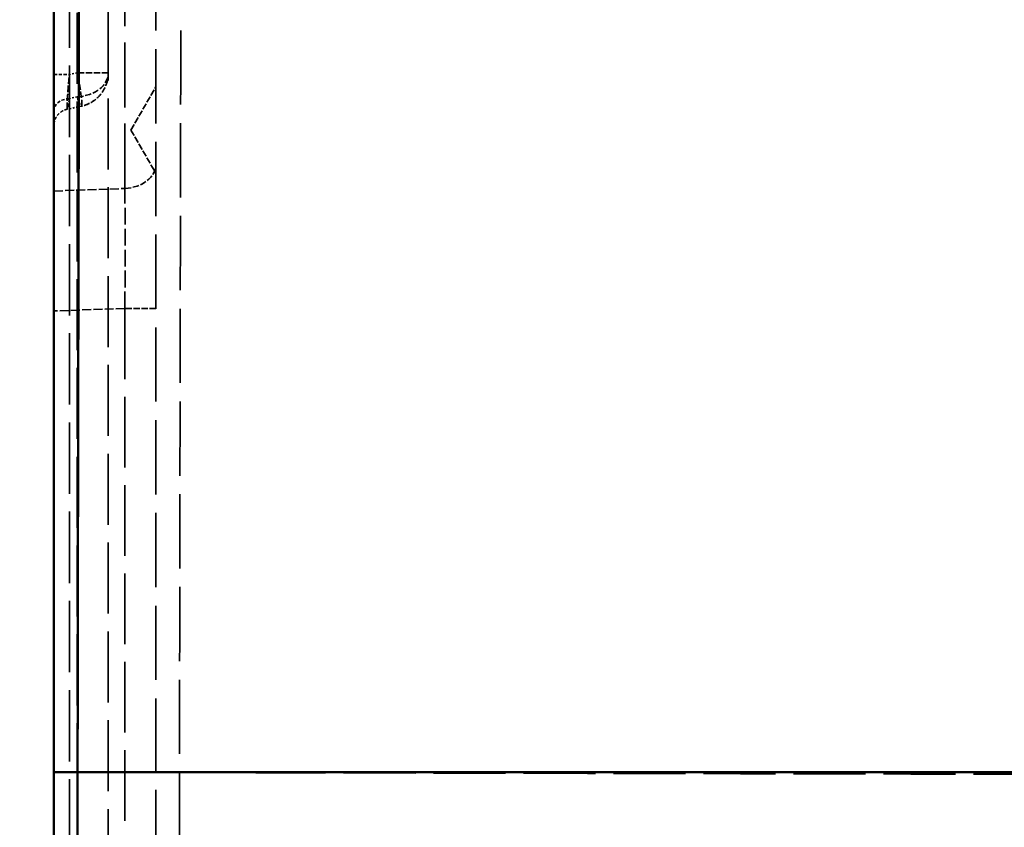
# Model space of a CAD drawing. Header units: millimetres. Extents: x 3278 to 6066, y 2420 to 4375.
# Tile 619 of 656: x 5336 to 5394, y 3959 to 4006. Entities that reach past the tile are written whole.
import ezdxf

# ---------------------------------------------------------------- set-up
doc = ezdxf.new("R2010")
doc.units = ezdxf.units.MM
doc.linetypes.add('DASHED', pattern=[0.2067, 0.1654, -0.0413])
for name, color, linetype, lineweight in [('AM_5', 3, 'Continuous', 25), ('Sichtbare Kanten(DIN)', 7, 'Continuous', 50), ('Sichtbare tangentiale Kanten(DIN)', 7, 'Continuous', 50), ('Verdeckte Kanten(DIN)', 7, 'DASHED', 35), ('Verdeckte tangentiale Kanten(DIN)', 7, 'DASHED', 35)]:
    doc.layers.add(name, color=color, linetype=linetype, lineweight=lineweight)
doc.styles.get("Standard").update_dxf_attribs({"font": 'ISOCP.SHX'})
doc.dimstyles.new('Standard$0', dxfattribs={"dimtxt": 0.18, "dimasz": 0.18, "dimexe": 0.18, "dimexo": 0.0625, "dimgap": 0.09, "dimtad": 0, "dimtih": 1, "dimtoh": 1, "dimdec": 4, "dimzin": 0, "dimdsep": 46, "dimtxsty": 'STANDARD', "dimcen": 0.09, "dimadec": 0, "dimazin": 0, "dimtfac": 1, "dimtdec": 4, "dimtofl": 0, "dimtmove": 0, "dimatfit": 3, "dimfxl": 1, "dimtolj": 1, "dimtzin": 0, "dimarcsym": 0})

# ---------------------------------------------------------------- blocks, each defined once
blk = doc.blocks.new('*D33')
at = {"layer": 'AM_5', "color": 0, "lineweight": -2, "transparency": 16777216}
for p, q in [((5338.341, 4235.228), (5308.192, 4235.228)), ((5308.372, 4233.428), (5308.372, 3736.745)), ((5308.372, 3212.967), (5308.372, 3709.65)), ((5338.341, 3211.167), (5308.192, 3211.167))]:
    blk.add_line(p, q, dxfattribs=at)
at = {"layer": 'AM_5', "color": 0, "transparency": 16777216}
for points in [[(5308.072, 4233.428), (5308.672, 4233.428), (5308.372, 4235.228)], [(5308.072, 3212.967), (5308.672, 3212.967), (5308.372, 3211.167)]]:
    blk.add_solid(points, dxfattribs=at)
at = {"layer": 'Defpoints', "color": 0, "transparency": 16777216}
for p in [(5338.404, 4235.228), (5308.372, 3211.167), (5338.404, 3211.167)]:
    blk.add_point(p, dxfattribs=at)
at = {"layer": 'AM_5', "color": 0, "transparency": 16777216, "insert": (5308.372, 3723.198), "char_height": 10, "attachment_point": 5, "rotation": 90}
blk.add_mtext('\\A1;102,5', dxfattribs=at)

msp = doc.modelspace()

# ---------------------------------------------------------------- linework, layer by layer
at = {"layer": 'Sichtbare Kanten(DIN)'}
for p, q in [((5338.404, 4053.647), (5338.404, 3962)), ((5338.404, 3962), (5338.404, 3470.376))]:
    msp.add_line(p, q, dxfattribs=at)
at = {"layer": 'Sichtbare tangentiale Kanten(DIN)'}
msp.add_ellipse((5340.404, 3962), major_axis=(-2, 0), ratio=0.001051, start_param=5.019009, end_param=6.283161, dxfattribs=at)
for points, knots in [([(5339.8, 3962.002), (5339.805, 3965.825), (5339.811, 3969.644), (5339.817, 3973.461), (5339.821, 3975.966), (5339.826, 3978.469), (5339.83, 3980.973), (5339.833, 3982.287), (5339.835, 3983.6), (5339.838, 3984.913), (5339.852, 3992.548), (5339.868, 4000.187), (5339.884, 4007.825), (5339.896, 4013.621), (5339.908, 4019.416), (5339.919, 4025.212), (5339.923, 4027.054), (5339.927, 4028.896), (5339.93, 4030.738), (5339.935, 4033.383), (5339.94, 4036.027), (5339.945, 4038.672), (5339.954, 4043.665), (5339.963, 4048.659), (5339.971, 4053.65)], [0, 0, 0, 0, 11.455641, 11.455641, 11.455641, 18.971017, 18.971017, 18.971017, 22.911997, 22.911997, 22.911997, 45.823561, 45.823561, 45.823561, 63.209003, 63.209003, 63.209003, 68.73576, 68.73576, 68.73576, 76.669726, 76.669726, 76.669726, 91.647679, 91.647679, 91.647679, 91.647679]), ([(5339.143, 3470.378), (5339.17, 3490.862), (5339.196, 3511.346), (5339.222, 3531.831), (5339.249, 3552.315), (5339.276, 3572.799), (5339.304, 3593.284), (5339.358, 3634.252), (5339.414, 3675.221), (5339.47, 3716.19), (5339.512, 3747.549), (5339.555, 3778.908), (5339.598, 3810.267), (5339.611, 3819.877), (5339.624, 3829.486), (5339.637, 3839.096), (5339.692, 3880.064), (5339.746, 3921.033), (5339.8, 3962.002)], [0.000195, 0.000195, 0.000195, 0.000195, 61.452982, 61.452982, 61.452982, 122.905962, 122.905962, 122.905962, 245.811918, 245.811918, 245.811918, 339.889542, 339.889542, 339.889542, 368.717879, 368.717879, 368.717879, 491.623838, 491.623838, 491.623838, 491.623838]), ([(5339.8, 3962.002), (5341.987, 3962.002), (5346.805, 3962.002), (5356.856, 3962.002), (5369.885, 3962.002), (5385.375, 3962.002), (5398.158, 3962.002), (5408.29, 3962.002), (5415.824, 3962.002), (5423.31, 3962.002), (5430.748, 3962.002), (5438.138, 3962.002), (5447.906, 3962.002), (5457.6, 3962.002), (5468.405, 3962.002), (5477.908, 3962.002), (5489.665, 3962.002), (5500.135, 3962.002), (5509.345, 3962.002), (5516.186, 3962.002), (5522.97, 3962.002), (5529.693, 3962.002), (5536.352, 3962.002), (5542.943, 3962.002), (5549.464, 3962.002), (5555.91, 3962.002), (5561.224, 3962.002), (5564.553, 3962.002), (5565.774, 3962.002), (5565.945, 3962.002)], [1.550808, 1.550808, 1.550808, 1.550808, 8.839254, 17.635086, 35.097324, 52.391214, 69.520491, 78.024566, 86.489009, 94.914739, 103.302669, 111.653228, 119.96676, 136.485685, 144.693619, 156.943429, 169.121264, 185.253233, 193.277276, 201.273217, 209.240604, 217.179474, 225.090079, 232.972401, 240.826167, 248.65143, 256.448866, 260.337291, 260.970941, 260.970941, 260.970941, 260.970941])]:
    msp.add_open_spline(points, degree=3, knots=knots, dxfattribs=at)
at = {"layer": 'Verdeckte Kanten(DIN)', "ltscale": 25.244919}
msp.add_line((5341.604, 3470.379), (5341.604, 4161.78), dxfattribs=at)
at = {"layer": 'Verdeckte Kanten(DIN)', "ltscale": 2.237517}
for q in [(5344.404, 4002.271), (5344.404, 3997.184)]:
    msp.add_line((5342.935, 3999.728), q, dxfattribs=at)
at = {"layer": 'Verdeckte Kanten(DIN)', "ltscale": 0.640721}
msp.add_line((5340.017, 4001.127), (5339.197, 4000.954), dxfattribs=at)
at = {"layer": 'Verdeckte Kanten(DIN)', "ltscale": 24.530611}
msp.add_line((5344.404, 3835.218), (5344.404, 3961.978), dxfattribs=at)
at = {"layer": 'Verdeckte Kanten(DIN)', "ltscale": 8.21322e-05}
msp.add_ellipse((5339.604, 4003.084), major_axis=(0.413, -1.957), ratio=0.085288, start_param=0, end_param=0.00012, dxfattribs=at)
at = {"layer": 'Verdeckte Kanten(DIN)', "ltscale": 26.360184}
msp.add_open_spline([(5344.404, 3961.978), (5344.404, 3964.249), (5344.404, 3966.519), (5344.404, 3968.789), (5344.404, 3971.06), (5344.404, 3973.33), (5344.404, 3975.6), (5344.404, 3980.141), (5344.404, 3984.681), (5344.404, 3989.222), (5344.404, 3989.542), (5344.404, 3989.862), (5344.404, 3990.183), (5344.404, 3998.943), (5344.404, 4007.703), (5344.404, 4016.464)], degree=3, knots=[0, 0, 0, 0, 6.811155, 6.811155, 6.811155, 13.6217, 13.6217, 13.6217, 27.244196, 27.244196, 27.244196, 28.204795, 28.204795, 28.204795, 54.486492, 54.486492, 54.486492, 54.486492], dxfattribs=at)
at = {"layer": 'Verdeckte Kanten(DIN)', "ltscale": 2.076071}
msp.add_open_spline([(5341.604, 4003.084), (5341.604, 4003.013), (5341.6, 4002.941), (5341.585, 4002.801), (5341.573, 4002.731), (5341.514, 4002.456), (5341.436, 4002.254), (5341.222, 4001.89), (5341.085, 4001.723), (5340.768, 4001.444), (5340.585, 4001.329), (5340.271, 4001.194), (5340.145, 4001.154), (5340.017, 4001.127)], degree=3, knots=[0, 0, 0, 0, 0.0213604, 0.0213604, 0.0424827, 0.0424827, 0.1057824, 0.1057824, 0.1690792, 0.1690792, 0.2323767, 0.2323767, 0.2716302, 0.2716302, 0.2716302, 0.2716302], dxfattribs=at)
at = {"layer": 'Verdeckte Kanten(DIN)', "ltscale": 1.037964}
msp.add_open_spline([(5339.197, 4000.954), (5339.093, 4000.932), (5338.992, 4000.893), (5338.808, 4000.786), (5338.724, 4000.717), (5338.583, 4000.557), (5338.525, 4000.465), (5338.442, 4000.27), (5338.416, 4000.164), (5338.406, 4000.045), (5338.405, 4000.031), (5338.404, 4000.01), (5338.404, 4000.003), (5338.404, 3999.993), (5338.404, 3999.989), (5338.404, 3999.984), (5338.404, 3999.983), (5338.404, 3999.98), (5338.404, 3999.979), (5338.404, 3999.978), (5338.404, 3999.977), (5338.404, 3999.977), (5338.404, 3999.977), (5338.404, 3999.976), (5338.404, 3999.976), (5338.404, 3999.976), (5338.404, 3999.976), (5338.404, 3999.976), (5338.404, 3999.976), (5338.404, 3999.976)], degree=3, knots=[0, 0, 0, 0, 0.0318401, 0.0318401, 0.0637552, 0.0637552, 0.0955733, 0.0955733, 0.1274362, 0.1274362, 0.13157, 0.13157, 0.1336402, 0.1336402, 0.1346757, 0.1346757, 0.1351935, 0.1351935, 0.1354524, 0.1354524, 0.1355818, 0.1355818, 0.1356466, 0.1356466, 0.1356789, 0.1356789, 0.1356951, 0.1356951, 0.1357113, 0.1357113, 0.1357113, 0.1357113], dxfattribs=at)
at = {"layer": 'Verdeckte Kanten(DIN)', "ltscale": 8.62548e-05}
msp.add_open_spline([(5339.197, 4000.954), (5339.197, 4000.954), (5339.197, 4000.954), (5339.197, 4000.954)], degree=3, dxfattribs=at)
at = {"layer": 'Verdeckte tangentiale Kanten(DIN)', "ltscale": 25.236374}
msp.add_line((5339.778, 3470.378), (5339.778, 4161.545), dxfattribs=at)
at = {"layer": 'Verdeckte tangentiale Kanten(DIN)', "ltscale": 25.349535}
msp.add_line((5339.317, 4160.703), (5339.317, 3361.641), dxfattribs=at)
at = {"layer": 'Verdeckte tangentiale Kanten(DIN)', "ltscale": 23.048033}
msp.add_line((5342.578, 3996.294), (5342.578, 4021.559), dxfattribs=at)
at = {"layer": 'Verdeckte tangentiale Kanten(DIN)', "ltscale": 0.360553}
for p, q in [((5339.778, 4003.084), (5339.317, 4002.986)), ((5339.778, 4001.675), (5339.317, 4001.578))]:
    msp.add_line(p, q, dxfattribs=at)
at = {"layer": 'Verdeckte tangentiale Kanten(DIN)', "ltscale": 3.194447}
for p, q in [((5338.404, 3996.142), (5342.578, 3996.294)), ((5342.578, 3989.249), (5338.404, 3989.098))]:
    msp.add_line(p, q, dxfattribs=at)
at = {"layer": 'Verdeckte tangentiale Kanten(DIN)', "ltscale": 25.102571}
msp.add_line((5342.578, 3989.249), (5342.578, 3470.379), dxfattribs=at)
at = {"layer": 'Verdeckte tangentiale Kanten(DIN)', "ltscale": 1.13017}
for centre, ratio, start_param, end_param in [((5339.404, 4002.986), 0.00001, 0.013438, 1.483731), ((5339.404, 4000.873), 0.707107, 4.799655, 6.283185)]:
    msp.add_ellipse(centre, major_axis=(-1, 0), ratio=ratio, start_param=start_param, end_param=end_param, dxfattribs=at)
at = {"layer": 'Verdeckte tangentiale Kanten(DIN)', "ltscale": 2.365784}
msp.add_ellipse((5339.604, 4003.084), major_axis=(0.413, -1.957), ratio=0.085288, start_param=0.00012, end_param=1.552784, dxfattribs=at)
at = {"layer": 'Verdeckte tangentiale Kanten(DIN)', "ltscale": 2.260439}
for centre, ratio, start_param, end_param in [((5339.604, 4003.084), 0.00001, 0.000002, 1.483531), ((5339.604, 4003.084), 0.707107, 4.799655, 6.283185), ((5342.404, 3997.702), 0.707107, 4.799655, 6.283185), ((5342.404, 3989.249), 0.00001, 0.000001, 1.483531)]:
    msp.add_ellipse(centre, major_axis=(2, 0), ratio=ratio, start_param=start_param, end_param=end_param, dxfattribs=at)
at = {"layer": 'Verdeckte tangentiale Kanten(DIN)', "ltscale": 1.196409}
msp.add_ellipse((5339.604, 4003.084), major_axis=(0.413, -1.957), ratio=0.085288, start_param=5.497949, end_param=6.283185, dxfattribs=at)
at = {"layer": 'Verdeckte tangentiale Kanten(DIN)', "ltscale": 1.916874}
msp.add_ellipse((5346.404, 3961.978), major_axis=(-2, 0), ratio=0.004869, start_param=5.025128, end_param=6.283185, dxfattribs=at)
at = {"layer": 'Verdeckte tangentiale Kanten(DIN)', "ltscale": 26.362707}
msp.add_open_spline([(5345.888, 4016.478), (5345.881, 4013.087), (5345.874, 4009.696), (5345.867, 4006.306), (5345.856, 4000.935), (5345.845, 3995.567), (5345.835, 3990.197), (5345.834, 3989.876), (5345.834, 3989.556), (5345.833, 3989.236), (5345.825, 3985.105), (5345.818, 3980.972), (5345.811, 3976.841), (5345.81, 3976.431), (5345.809, 3976.022), (5345.809, 3975.613), (5345.805, 3973.342), (5345.801, 3971.072), (5345.798, 3968.801), (5345.795, 3966.531), (5345.791, 3964.26), (5345.788, 3961.988)], degree=3, knots=[37.153236, 37.153236, 37.153236, 37.153236, 47.324203, 47.324203, 47.324203, 63.436848, 63.436848, 63.436848, 64.39744, 64.39744, 64.39744, 76.79167, 76.79167, 76.79167, 78.019552, 78.019552, 78.019552, 84.830799, 84.830799, 84.830799, 91.641643, 91.641643, 91.641643, 91.641643], dxfattribs=at)
at = {"layer": 'Verdeckte tangentiale Kanten(DIN)', "ltscale": 2.403046}
msp.add_open_spline([(5339.197, 4000.954), (5339.191, 4000.953), (5339.18, 4000.991), (5339.18, 4001.22), (5339.205, 4001.68), (5339.251, 4002.292), (5339.294, 4002.754), (5339.317, 4002.986)], degree=3, knots=[-0.782197, -0.782197, -0.782197, -0.782197, -0.340484, 0.340484, 1.021453, 1.702421, 2.38339, 2.38339, 2.38339, 2.38339], dxfattribs=at)
at = {"layer": 'Verdeckte tangentiale Kanten(DIN)', "ltscale": 1.230416}
msp.add_open_spline([(5339.317, 4001.578), (5339.294, 4001.412), (5339.251, 4001.135), (5339.215, 4000.976), (5339.2, 4000.955), (5339.197, 4000.954)], degree=3, knots=[-2.38339, -2.38339, -2.38339, -2.38339, -1.702421, -1.021453, -0.782444, -0.782444, -0.782444, -0.782444], dxfattribs=at)
at = {"layer": 'Verdeckte tangentiale Kanten(DIN)', "ltscale": 5.961535}
msp.add_open_spline([(5342.578, 3989.249), (5342.584, 3990.119), (5342.593, 3991.858), (5342.593, 3994.288), (5342.584, 3995.679), (5342.578, 3996.294)], degree=3, dxfattribs=at)
at = {"layer": 'Verdeckte tangentiale Kanten(DIN)', "ltscale": 24.53046}
msp.add_open_spline([(5345.788, 3961.988), (5345.761, 3940.86), (5345.734, 3919.733), (5345.706, 3898.606), (5345.678, 3877.48), (5345.65, 3856.354), (5345.622, 3835.228)], degree=3, knots=[0, 0, 0, 0, 0.500014, 0.500014, 0.500014, 1, 1, 1, 1], dxfattribs=at)
at = {"layer": 'Verdeckte tangentiale Kanten(DIN)', "ltscale": 25.586815}
msp.add_open_spline([(5565.919, 3961.653), (5565.268, 3961.653), (5564.615, 3961.654), (5563.962, 3961.654), (5563.727, 3961.654), (5563.493, 3961.655), (5563.259, 3961.655), (5561.3, 3961.656), (5559.329, 3961.657), (5557.347, 3961.658), (5556.202, 3961.659), (5555.054, 3961.66), (5553.901, 3961.661), (5552.829, 3961.661), (5551.754, 3961.662), (5550.676, 3961.663), (5548.448, 3961.665), (5546.206, 3961.666), (5543.952, 3961.668), (5542.491, 3961.67), (5541.024, 3961.671), (5539.553, 3961.672), (5538.763, 3961.673), (5537.972, 3961.674), (5537.179, 3961.674), (5534.919, 3961.676), (5532.646, 3961.679), (5530.362, 3961.681), (5528.088, 3961.683), (5525.802, 3961.685), (5523.504, 3961.688), (5521.217, 3961.69), (5518.919, 3961.692), (5516.609, 3961.695), (5514.363, 3961.697), (5512.106, 3961.7), (5509.84, 3961.702), (5509.787, 3961.703), (5509.734, 3961.703), (5509.682, 3961.703), (5507.373, 3961.705), (5505.054, 3961.708), (5502.724, 3961.711), (5498.099, 3961.717), (5493.434, 3961.723), (5488.731, 3961.729), (5485.481, 3961.733), (5482.212, 3961.738), (5478.927, 3961.743), (5477.503, 3961.745), (5476.076, 3961.747), (5474.646, 3961.749), (5472.296, 3961.752), (5469.938, 3961.756), (5467.572, 3961.759), (5465.216, 3961.763), (5462.852, 3961.767), (5460.48, 3961.77), (5455.994, 3961.777), (5451.48, 3961.785), (5446.941, 3961.792), (5446.708, 3961.793), (5446.475, 3961.793), (5446.243, 3961.793), (5443.869, 3961.797), (5441.489, 3961.801), (5439.101, 3961.805), (5436.722, 3961.809), (5434.337, 3961.814), (5431.945, 3961.818), (5429.562, 3961.822), (5427.172, 3961.826), (5424.776, 3961.831), (5422.389, 3961.835), (5419.995, 3961.839), (5417.595, 3961.844), (5416.401, 3961.846), (5415.207, 3961.848), (5414.01, 3961.85), (5412.809, 3961.853), (5411.606, 3961.855), (5410.402, 3961.857), (5408.006, 3961.862), (5405.605, 3961.866), (5403.198, 3961.871), (5398.406, 3961.88), (5393.594, 3961.889), (5388.763, 3961.899), (5385.933, 3961.905), (5383.096, 3961.91), (5380.252, 3961.916), (5378.27, 3961.92), (5376.284, 3961.924), (5374.295, 3961.928), (5369.48, 3961.938), (5364.647, 3961.948), (5359.8, 3961.958), (5358.978, 3961.96), (5358.156, 3961.961), (5357.334, 3961.963), (5355.738, 3961.967), (5354.142, 3961.97), (5352.543, 3961.973), (5351.334, 3961.976), (5350.124, 3961.978), (5348.913, 3961.981), (5348.308, 3961.982), (5347.703, 3961.984), (5347.098, 3961.985), (5346.662, 3961.986), (5346.225, 3961.987), (5345.788, 3961.988)], degree=3, knots=[0.0100772, 0.0100772, 0.0100772, 0.0100772, 0.0201358, 0.0201358, 0.0201358, 0.0237375, 0.0237375, 0.0237375, 0.0538242, 0.0538242, 0.0538242, 0.0712124, 0.0712124, 0.0712124, 0.0873822, 0.0873822, 0.0873822, 0.1207963, 0.1207963, 0.1207963, 0.1424511, 0.1424511, 0.1424511, 0.1540693, 0.1540693, 0.1540693, 0.1872003, 0.1872003, 0.1872003, 0.2201789, 0.2201789, 0.2201789, 0.2529993, 0.2529993, 0.2529993, 0.2849265, 0.2849265, 0.2849265, 0.2856689, 0.2856689, 0.2856689, 0.3181883, 0.3181883, 0.3181883, 0.3827623, 0.3827623, 0.3827623, 0.4273967, 0.4273967, 0.4273967, 0.4467403, 0.4467403, 0.4467403, 0.4785214, 0.4785214, 0.4785214, 0.5101695, 0.5101695, 0.5101695, 0.5700157, 0.5700157, 0.5700157, 0.5730813, 0.5730813, 0.5730813, 0.6043529, 0.6043529, 0.6043529, 0.6355114, 0.6355114, 0.6355114, 0.666566, 0.666566, 0.666566, 0.6975169, 0.6975169, 0.6975169, 0.7129079, 0.7129079, 0.7129079, 0.7283653, 0.7283653, 0.7283653, 0.7591149, 0.7591149, 0.7591149, 0.8203438, 0.8203438, 0.8203438, 0.856215, 0.856215, 0.856215, 0.8812308, 0.8812308, 0.8812308, 0.9418043, 0.9418043, 0.9418043, 0.9520717, 0.9520717, 0.9520717, 0.9719861, 0.9719861, 0.9719861, 0.9870492, 0.9870492, 0.9870492, 0.9945731, 0.9945731, 0.9945731, 1, 1, 1, 1], dxfattribs=at)

# ---------------------------------------------------------------- dimensions: what is measured, and where the dimension line sits
at = {"layer": 'AM_5'}
dim = msp.add_linear_dim(base=(5308.372, 3211.167), p1=(5338.404, 4235.228), p2=(5338.404, 3211.167), angle=90, text='102,5', dimstyle='Standard$0', override={"dimtxt": 10, "dimasz": 1.8, "dimtih": 0, "dimdec": 1}, dxfattribs=at)
dim.commit()
dim.dimension.update_dxf_attribs({"geometry": '*D33', "text_midpoint": (5308.372, 3723.198)})

doc.saveas('drawing.dxf')
